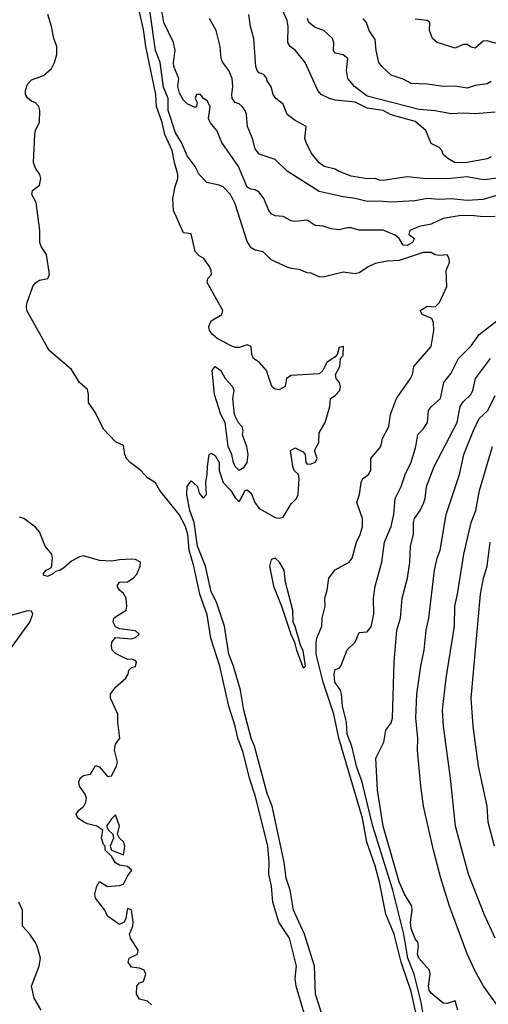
# Model space of a CAD drawing. Header units: metres. Extents: x -46681 to -43747, y -240911 to -237677.
# Tile 1046 of 1056: x -44417 to -44358, y -237996 to -237873. Entities that reach past the tile are written whole.
import ezdxf

# ---------------------------------------------------------------- set-up
doc = ezdxf.new("R2010")
doc.units = ezdxf.units.M
doc.layers.add('CONTOUR_INDEX', color=1, linetype='Continuous')
doc.layers.add('CONTOUR_INTER', color=3, linetype='Continuous')

msp = doc.modelspace()

# ---------------------------------------------------------------- linework, layer by layer
at = {"layer": 'CONTOUR_INDEX'}
for points, elevation in [([(-44366.02, -238004.02), (-44368.1, -237994.69), (-44369.33, -237991.02), (-44370.22, -237987.52), (-44371.27, -237985.02), (-44372.04, -237981.02), (-44372.6, -237978.99), (-44373.64, -237976.02), (-44374.17, -237973.02), (-44377.16, -237963.02), (-44377.76, -237960.02), (-44379.11, -237956.02), (-44379.97, -237952.52), (-44379.97, -237951.02), (-44379.88, -237950.52), (-44379.27, -237949.02), (-44379.21, -237948.02), (-44378.84, -237946.52), (-44378.89, -237945.52), (-44378.6, -237944.52), (-44378.39, -237943.02), (-44377.6, -237941.96), (-44375.85, -237941.02), (-44375.48, -237940.52), (-44374.92, -237938.52), (-44374.46, -237937.52), (-44374.19, -237936.52), (-44374.18, -237935.52), (-44374.88, -237933.52), (-44374.54, -237932.52), (-44374.35, -237931.02), (-44374.15, -237930.52), (-44373.45, -237930.02), (-44373.16, -237929.52), (-44373.12, -237928.02), (-44371.89, -237926.52), (-44371.67, -237925.52), (-44370.88, -237924.02), (-44370.7, -237922.52), (-44369.93, -237920.52), (-44368.16, -237918.02), (-44367.92, -237917.52), (-44367.75, -237916.52), (-44365.61, -237914.02), (-44365.24, -237912.02), (-44365.29, -237911.02), (-44365.51, -237910.52), (-44366.71, -237910.02), (-44366.96, -237909.52), (-44366.1, -237909), (-44365.1, -237909.07), (-44364.55, -237908.52), (-44363.63, -237906.52), (-44363.73, -237904.52), (-44363.31, -237903.52), (-44363.34, -237903.02), (-44363.6, -237902.58), (-44364.6, -237902.63), (-44365.1, -237902.55), (-44365.6, -237902.28), (-44366.6, -237902.29), (-44369.6, -237903.29), (-44371.1, -237903.34), (-44372.6, -237903.65), (-44373.4, -237904.02), (-44374.6, -237904.81), (-44375.1, -237904.93), (-44376.6, -237904.75), (-44379.1, -237905.34), (-44379.6, -237905.32), (-44380.6, -237904.86), (-44381.1, -237904.81), (-44382.1, -237904.39), (-44383.1, -237904.29), (-44383.6, -237904.11), (-44385.6, -237903.19), (-44386.6, -237902.17), (-44387.6, -237902), (-44388.1, -237901.68), (-44388.6, -237900.91), (-44390.1, -237896.18), (-44390.71, -237895.02), (-44391.6, -237894.08), (-44392.1, -237893.84), (-44393.66, -237893.52), (-44394.6, -237892.5), (-44395.13, -237891.52), (-44396.1, -237890.19), (-44396.85, -237888.52), (-44397.6, -237887.29), (-44398.49, -237884.52), (-44398.5, -237883.02), (-44399.1, -237881.59), (-44399.48, -237878.52), (-44400.07, -237877.02), (-44400.78, -237872.02)], 55), ([(-44357.6, -237884.74), (-44360.1, -237884.95), (-44361.6, -237884.84), (-44363.1, -237884.95), (-44365.1, -237884.54), (-44367.1, -237884.37), (-44373.6, -237882.74), (-44375.18, -237881.52), (-44376.03, -237880.52), (-44376.2, -237879.52), (-44376.01, -237878.02), (-44376.6, -237877.54), (-44377.6, -237877.35), (-44377.8, -237877.02), (-44377.79, -237876.02), (-44377.94, -237875.52), (-44379.03, -237874.52), (-44380.1, -237874.13), (-44380.9, -237873.52), (-44381.06, -237873.02)], 60), ([(-44357.65, -237976.52), (-44358.45, -237973.52), (-44358.6, -237971.52), (-44359.68, -237966.52), (-44360.33, -237961.52), (-44360.6, -237958.02), (-44359.41, -237945.02), (-44359.04, -237943.02), (-44358.58, -237941.52), (-44358.2, -237938.52)], 60)]:
    msp.add_lwpolyline(points, dxfattribs=dict(at, elevation=elevation))
at = {"layer": 'CONTOUR_INTER'}
for points, elevation in [([(-44379.1, -237998.02), (-44380.07, -237995.02), (-44380.2, -237991.52), (-44381.45, -237987.52), (-44382.8, -237984.52), (-44383.25, -237982.02), (-44383.74, -237980.52), (-44383.97, -237978.52), (-44385.5, -237971.52), (-44386.1, -237969.95), (-44387.68, -237964.02), (-44388.1, -237963.02), (-44389.05, -237959.52), (-44389.43, -237957.02), (-44390.31, -237954.02), (-44390.9, -237952.52), (-44391.47, -237949.02), (-44392.44, -237946.02), (-44393.1, -237944.73), (-44393.82, -237941.52), (-44394.84, -237939.02), (-44395.24, -237936.02), (-44395.78, -237934.52), (-44396.17, -237932.52), (-44396.1, -237931.52), (-44395.6, -237930.83), (-44394.83, -237931.52), (-44394.6, -237932.37), (-44394.1, -237932.98), (-44393.71, -237932.52), (-44393.79, -237931.02), (-44393.6, -237930.02), (-44393.59, -237929.02), (-44393.37, -237927.52), (-44393.1, -237927.38), (-44392.6, -237927.68), (-44392.11, -237928.52), (-44392.11, -237929.52), (-44391.63, -237931.02), (-44390.67, -237932.02), (-44390.1, -237932.94), (-44389.6, -237933.45), (-44388.86, -237932.02), (-44388.6, -237931.95), (-44388.1, -237932.38), (-44387.67, -237933.52), (-44387.1, -237934.27), (-44385.1, -237935.41), (-44384.6, -237935.51), (-44384.1, -237935.37), (-44383.1, -237933.69), (-44382.44, -237933.02), (-44382.24, -237932.52), (-44382.11, -237930.52), (-44382.19, -237930.02), (-44382.72, -237929.52), (-44382.92, -237929.02), (-44383.21, -237927.02), (-44382.6, -237926.7), (-44381.6, -237927.22), (-44381.36, -237927.52), (-44381.27, -237928.52), (-44381.1, -237928.73), (-44380.6, -237928.72), (-44380.1, -237928.5), (-44379.86, -237928.02), (-44380.19, -237927.02), (-44379.65, -237926.02), (-44379.6, -237924.82), (-44378.84, -237923.52), (-44378.29, -237921.52), (-44378.18, -237920.52), (-44377.6, -237920.14), (-44377.01, -237919.52), (-44376.92, -237919.02), (-44377.08, -237918.52), (-44377.48, -237918.02), (-44377.55, -237917.52), (-44377.01, -237916.52), (-44376.94, -237915.52), (-44376.6, -237915.17), (-44376.57, -237914.02), (-44377.1, -237914.14), (-44377.36, -237915.02), (-44377.6, -237915.34), (-44378.64, -237916.02), (-44379.15, -237917.02), (-44379.6, -237917.44), (-44383.1, -237917.65), (-44383.68, -237918.02), (-44383.86, -237919.02), (-44384.6, -237919.45), (-44385.1, -237919.35), (-44385.51, -237919.02), (-44386.19, -237917.02), (-44387.05, -237916.02), (-44387.84, -237915.52), (-44388.05, -237915.02), (-44388.12, -237914.02), (-44388.6, -237913.81), (-44389.6, -237914.14), (-44390.1, -237914.14), (-44390.6, -237913.96), (-44392.35, -237913.02), (-44392.96, -237912.52), (-44393.32, -237912.02), (-44393.41, -237911.52), (-44393.1, -237910.83), (-44391.79, -237910.02), (-44391.64, -237909.52), (-44393.62, -237906.02), (-44393.54, -237905.52), (-44393.09, -237905.02), (-44393.12, -237904.52), (-44393.33, -237904.02), (-44394.04, -237903.02), (-44394.6, -237902.71), (-44395.1, -237902.13), (-44395.6, -237899.93), (-44396.6, -237899.82), (-44397.83, -237897.02), (-44397.9, -237895.52), (-44397.62, -237894.02), (-44397.28, -237893.02), (-44397.28, -237892.52), (-44397.72, -237891.02), (-44397.99, -237889.52), (-44398.91, -237887.52), (-44399.23, -237886.02), (-44399.96, -237884.02), (-44400.05, -237882.52), (-44401.28, -237876.52), (-44401.6, -237874.38), (-44402.13, -237872.02)], 54), ([(-44357.6, -237897.77), (-44359.1, -237897.83), (-44360.6, -237897.65), (-44362.1, -237897.68), (-44364.1, -237898.02), (-44365.6, -237898.75), (-44367.1, -237899.02), (-44368.28, -237899.52), (-44368.38, -237900.02), (-44367.68, -237900.52), (-44367.93, -237901.02), (-44368.6, -237901.39), (-44369.1, -237901.36), (-44369.59, -237900.52), (-44370.1, -237900.1), (-44371.6, -237899.49), (-44374.6, -237899.46), (-44375.6, -237899.19), (-44376.1, -237899.18), (-44377.1, -237899.42), (-44378.1, -237899.33), (-44379.1, -237899), (-44380.1, -237898.9), (-44381.1, -237898.22), (-44382.6, -237898.41), (-44383.1, -237898.32), (-44384.1, -237897.78), (-44385.1, -237897.67), (-44385.6, -237897.44), (-44385.92, -237897.02), (-44386.54, -237895.52), (-44387.1, -237894.73), (-44387.6, -237894.42), (-44388.1, -237894.34), (-44388.6, -237894.09), (-44389.69, -237891.52), (-44391.79, -237888.52), (-44392.42, -237887.02), (-44393.23, -237886.02), (-44393.44, -237885.52), (-44393.23, -237884.02), (-44393.6, -237883.29), (-44394.08, -237883.02), (-44394.46, -237882.52), (-44394.96, -237882.52), (-44395.1, -237883.02), (-44394.85, -237883.52), (-44394.96, -237884.02), (-44395.1, -237884.13), (-44396.1, -237883.67), (-44396.6, -237883.22), (-44397.1, -237882.36), (-44397.28, -237881.52), (-44397.15, -237880.52), (-44397.8, -237879.02), (-44397.84, -237878.52), (-44397.63, -237877.02), (-44397.81, -237876.02), (-44399.06, -237873.52), (-44399.29, -237872.02)], 56), ([(-44358.1, -237890.32), (-44358.6, -237890.55), (-44361.1, -237891.01), (-44362.6, -237891.06), (-44363.51, -237890.52), (-44364.09, -237890.02), (-44364.27, -237889.52), (-44364.6, -237889.16), (-44365.6, -237888.62), (-44366.25, -237887.02), (-44367.6, -237885.91), (-44370.6, -237885.06), (-44371.6, -237884.52), (-44373.6, -237884.21), (-44375.1, -237883.46), (-44377.6, -237883.22), (-44378.33, -237883.02), (-44379.34, -237882.52), (-44379.78, -237882.02), (-44381.37, -237878.52), (-44382.55, -237877.02), (-44383.24, -237876.52), (-44383.51, -237876.02), (-44383.49, -237874.02), (-44383.6, -237873.26), (-44384.42, -237871.52)], 59), ([(-44381.16, -237998.52), (-44382.47, -237994.02), (-44382.6, -237993.02), (-44382.46, -237991.52), (-44383.31, -237988.02), (-44384.66, -237986.02), (-44385.39, -237983.52), (-44385.56, -237981.52), (-44385.89, -237980.02), (-44385.86, -237978.52), (-44386.04, -237976.52), (-44387.1, -237972.14), (-44387.6, -237970.17), (-44388.33, -237968.02), (-44389.1, -237964.8), (-44389.77, -237963.02), (-44390.1, -237961.5), (-44390.91, -237959.02), (-44392.03, -237954.02), (-44393.17, -237950.52), (-44393.6, -237947.6), (-44394.54, -237945.02), (-44395.3, -237941.52), (-44395.87, -237939.52), (-44396.02, -237937.52), (-44396.32, -237936.52), (-44397.12, -237935.02), (-44399.53, -237932.02), (-44400.1, -237931.09), (-44401.1, -237930.44), (-44401.91, -237929.52), (-44403.27, -237928.52), (-44403.7, -237928.02), (-44403.94, -237927.52), (-44404.1, -237926.41), (-44405.1, -237925.96), (-44406.6, -237924.38), (-44407.6, -237922.34), (-44408.47, -237921.02), (-44408.46, -237920.02), (-44408.6, -237919.4), (-44409.59, -237918.52), (-44410.6, -237916.89), (-44413.4, -237914.52), (-44416.18, -237909.52), (-44416.23, -237909.02), (-44416.12, -237908.52), (-44415.43, -237906.52), (-44415.1, -237906.07), (-44414.6, -237905.74), (-44413.55, -237905.52), (-44413.33, -237905.02), (-44413.7, -237902.52), (-44414.39, -237901.52), (-44414.57, -237901.02), (-44414.57, -237899.52), (-44415.02, -237896.02), (-44415.56, -237895.02), (-44415.49, -237894.52), (-44414.6, -237893.84), (-44414.43, -237893.02), (-44414.56, -237892.52), (-44415.1, -237891.74), (-44415.34, -237891.02), (-44415.2, -237887.52), (-44415.1, -237886.97), (-44414.6, -237886.01), (-44414.56, -237884.52), (-44414.69, -237884.02), (-44415.1, -237883.55), (-44415.6, -237883.36), (-44416.1, -237882.95), (-44416.34, -237882.52), (-44416.36, -237882.02), (-44416.1, -237881.22), (-44415.6, -237880.68), (-44414.1, -237880.15), (-44413.1, -237879.25), (-44412.7, -237878.52), (-44412.44, -237877.52), (-44412.43, -237876.52), (-44412.81, -237875.52), (-44413.09, -237874.02), (-44413.55, -237872.52)], 53), ([(-44356.6, -237894.91), (-44359.1, -237895.65), (-44361.1, -237895.79), (-44363.1, -237895.55), (-44364.6, -237895.66), (-44366.1, -237895.53), (-44367.6, -237895.82), (-44370.6, -237895.99), (-44372.1, -237895.86), (-44373.6, -237895.91), (-44375.1, -237895.5), (-44376.6, -237895.31), (-44379.6, -237894.66), (-44383.6, -237892.11), (-44385.1, -237890.65), (-44387.1, -237889.99), (-44387.6, -237889.3), (-44387.96, -237888.02), (-44388.59, -237886.52), (-44388.7, -237885.02), (-44388.87, -237884.52), (-44389.22, -237884.02), (-44389.6, -237883.7), (-44390.1, -237883.52), (-44390.48, -237883.02), (-44390.54, -237882.52), (-44390.39, -237881.52), (-44390.47, -237880.52), (-44390.89, -237879.52), (-44391.66, -237878.52), (-44391.88, -237878.02), (-44392, -237876.52), (-44392.51, -237874.52), (-44393.31, -237873.02)], 57), ([(-44357.1, -237892.93), (-44358.6, -237893.16), (-44359.1, -237893.19), (-44361.1, -237892.83), (-44363.6, -237893.08), (-44366.6, -237893.01), (-44368.6, -237892.8), (-44371.6, -237893.27), (-44372.1, -237893.22), (-44372.6, -237893.01), (-44373.6, -237893.07), (-44375.6, -237892.72), (-44377.1, -237892.16), (-44377.6, -237891.86), (-44378.96, -237891.52), (-44379.6, -237891.07), (-44380.6, -237889.79), (-44381.25, -237888.52), (-44381.38, -237888.02), (-44381.22, -237886.52), (-44382.6, -237885.76), (-44383.62, -237885.02), (-44384.1, -237883.72), (-44385.04, -237883.02), (-44385.37, -237882.52), (-44385.6, -237881.55), (-44386.1, -237880.8), (-44386.16, -237880.52), (-44386.53, -237880.02), (-44387.1, -237879.79), (-44387.35, -237879.52), (-44387.53, -237879.02), (-44387.76, -237875.52), (-44388.2, -237874.02), (-44388.42, -237872.52)], 58), ([(-44358.1, -237880.87), (-44358.6, -237881.17), (-44360.1, -237881.38), (-44361.1, -237881.74), (-44362.6, -237881.46), (-44364.1, -237881.51), (-44366.1, -237881.2), (-44368.1, -237881.12), (-44369.1, -237880.58), (-44370.6, -237880.09), (-44371.76, -237879.02), (-44372.15, -237878.52), (-44372.46, -237877.02), (-44372.6, -237875.63), (-44373.35, -237874.52), (-44373.69, -237873.52), (-44374.1, -237873.01)], 61), ([(-44349.05, -237873.02), (-44351.1, -237873.29), (-44353.1, -237873.87), (-44354.02, -237874.52), (-44354.6, -237875.14), (-44356.74, -237876.02), (-44357.6, -237876.09), (-44358.6, -237875.81), (-44359.1, -237875.86), (-44360.1, -237876.7), (-44360.6, -237876.59), (-44361.1, -237876.27), (-44361.6, -237876.27), (-44362.6, -237876.71), (-44364.85, -237876.02), (-44365.44, -237875.52), (-44365.8, -237874.52), (-44365.76, -237873.52), (-44366.1, -237873.26), (-44367.6, -237873.11)], 62), ([(-44366.59, -237997.52), (-44366.84, -237996.02), (-44367.71, -237992.52), (-44368.51, -237990.52), (-44369.01, -237987.52), (-44370.37, -237982.02), (-44372.91, -237974.02), (-44374.24, -237968.52), (-44374.94, -237966.52), (-44375.53, -237964.02), (-44376.09, -237962.52), (-44376.2, -237961.02), (-44376.67, -237959.02), (-44376.79, -237957.52), (-44376.92, -237957.02), (-44377.63, -237956.02), (-44377.73, -237955.02), (-44377.6, -237954.41), (-44377.1, -237954.27), (-44376.91, -237954.02), (-44376.1, -237951.98), (-44375.1, -237951.02), (-44374.6, -237949.79), (-44373.6, -237949.71), (-44373.1, -237949.09), (-44372.75, -237947.52), (-44372.82, -237945.52), (-44372.61, -237944.02), (-44371.75, -237941.02), (-44371.44, -237938.52), (-44370.58, -237936.52), (-44370.27, -237935.02), (-44370.1, -237933.02), (-44369.35, -237931.52), (-44368.83, -237930.02), (-44368.1, -237928.49), (-44367.5, -237926.52), (-44367.26, -237925.02), (-44366.6, -237924.36), (-44366.03, -237923.52), (-44365.94, -237922.02), (-44365.57, -237921.52), (-44364.43, -237920.52), (-44363.99, -237918.52), (-44363.1, -237917.37), (-44362.17, -237915.52), (-44360.6, -237913.96), (-44359.6, -237912.51), (-44356.1, -237909.81)], 56), ([(-44362.27, -237997.02), (-44362.6, -237995.88), (-44363.6, -237996.2), (-44364.1, -237996.14), (-44365.6, -237994.89), (-44365.83, -237994.52), (-44365.94, -237994.02), (-44365.71, -237992.52), (-44365.82, -237992.02), (-44367.15, -237990.52), (-44367.29, -237990.02), (-44367.16, -237989.02), (-44367.26, -237988.52), (-44367.6, -237988.1), (-44368.1, -237986.81), (-44368.18, -237986.02), (-44367.97, -237984.52), (-44368.02, -237984.02), (-44368.94, -237982.52), (-44369.6, -237980.98), (-44371.6, -237974.02), (-44372.3, -237969.52), (-44372.53, -237965.52), (-44371.53, -237963.52), (-44371.25, -237962.02), (-44370.6, -237961.11), (-44370.42, -237960.52), (-44370.24, -237953.52), (-44369.87, -237949.52), (-44369.41, -237948.02), (-44369.22, -237945.52), (-44368.54, -237943.02), (-44368.25, -237941.02), (-44368.19, -237939.02), (-44367.79, -237937.52), (-44367.82, -237936.02), (-44367.68, -237935.52), (-44366.98, -237934.52), (-44366.51, -237933.52), (-44366.33, -237933.02), (-44366.18, -237931.52), (-44365.2, -237929.02), (-44362.34, -237923.52), (-44361.95, -237921.52), (-44361.6, -237920.95), (-44360.64, -237920.02), (-44360.37, -237919.52), (-44360.04, -237918.02), (-44358.17, -237915.52)], 57), ([(-44392.63, -237916.52), (-44391.91, -237917.02), (-44391.35, -237918.02), (-44390.46, -237919.02), (-44390.27, -237919.52), (-44390.45, -237920.52), (-44390.26, -237922.52), (-44389.76, -237923.52), (-44389.3, -237924.02), (-44389.15, -237924.52), (-44389.23, -237925.02), (-44388.7, -237926.52), (-44388.54, -237927.52), (-44388.66, -237928.52), (-44389.1, -237929.26), (-44389.6, -237929.54), (-44390.1, -237929.05), (-44390.34, -237928.52), (-44390.53, -237927.52), (-44390.97, -237926.52), (-44391.38, -237923.52), (-44391.89, -237922.52), (-44392.71, -237920.02), (-44392.99, -237917.02), (-44392.63, -237916.52)], 54), ([(-44356.89, -237997.02), (-44359.03, -237994.02), (-44360.1, -237992.16), (-44361.1, -237989.99), (-44363.3, -237984.02), (-44364.38, -237980.52), (-44365.29, -237977.02), (-44366.55, -237971.52), (-44366.9, -237969.02), (-44367.32, -237964.52), (-44367.27, -237963.02), (-44367.51, -237960.52), (-44367.39, -237957.52), (-44366.89, -237954.02), (-44366.48, -237952.02), (-44366.2, -237949.52), (-44365.87, -237948.02), (-44365.16, -237942.02), (-44364.84, -237940.52), (-44364.48, -237939.52), (-44363.72, -237935.02), (-44362.05, -237930.02), (-44361.5, -237927.52), (-44360.28, -237924.52), (-44359.57, -237923.02), (-44358.5, -237922.02), (-44357.6, -237920.16)], 58), ([(-44357.57, -237988.02), (-44358.96, -237985.02), (-44360.9, -237980.02), (-44362.56, -237974.02), (-44363.16, -237968.02), (-44364.03, -237961.52), (-44364.16, -237959.52), (-44363.71, -237955.52), (-44362.69, -237949.02), (-44362.64, -237946.52), (-44362.28, -237945.02), (-44361.51, -237940.02), (-44360.57, -237936.02), (-44359.99, -237934.52), (-44359.56, -237932.02), (-44357.92, -237926.52)], 59), ([(-44400.6, -237996.38), (-44401.1, -237995.89), (-44402.1, -237995.64), (-44402.45, -237995.02), (-44402.43, -237994.02), (-44402.1, -237993.61), (-44401.6, -237993.43), (-44401.44, -237993.02), (-44401.31, -237992.52), (-44401.49, -237992.02), (-44402.1, -237991.76), (-44403.1, -237991.64), (-44403.5, -237991.02), (-44403.38, -237990.52), (-44402.35, -237990.02), (-44402.25, -237989.52), (-44403.22, -237988.02), (-44403.33, -237987.52), (-44402.92, -237986.52), (-44402.88, -237986.02), (-44403.1, -237984.47), (-44403.6, -237984.3), (-44403.79, -237985.52), (-44403.99, -237986.02), (-44404.6, -237986.3), (-44406.1, -237985.28), (-44406.44, -237984.52), (-44407.59, -237983.02), (-44407.66, -237982.52), (-44407.42, -237981.52), (-44407.1, -237980.95), (-44406.1, -237981.57), (-44404.6, -237981.44), (-44404.1, -237981.26), (-44403.6, -237980.28), (-44403.03, -237979.52), (-44403.6, -237979.07), (-44404.6, -237978.88), (-44405.1, -237978.6), (-44405.6, -237977.77), (-44406.36, -237977.02), (-44406.4, -237976.52), (-44406.6, -237976.3), (-44406.82, -237975.52), (-44406.67, -237974.52), (-44407.42, -237974.02), (-44408.6, -237973.74), (-44409.02, -237973.52), (-44409.78, -237973.02), (-44410.01, -237972.52), (-44409.66, -237972.02), (-44409.03, -237971.52), (-44408.79, -237971.02), (-44408.73, -237970.52), (-44408.87, -237970.02), (-44409.58, -237969.02), (-44409.68, -237968.52), (-44409.52, -237968.02), (-44409.1, -237967.68), (-44408.23, -237967.52), (-44407.6, -237966.42), (-44407.1, -237966.58), (-44406.1, -237967.79), (-44405.6, -237967.73), (-44404.95, -237966.52), (-44404.82, -237966.02), (-44405.23, -237964.52), (-44405.1, -237963.76), (-44404.55, -237963.02), (-44404.81, -237961.02), (-44404.79, -237960.02), (-44405.7, -237958.02), (-44405.73, -237957.52), (-44405.1, -237956.63), (-44403.79, -237955.52), (-44403.51, -237955.02), (-44403.42, -237954.52), (-44403.1, -237954.18), (-44402.6, -237954.03), (-44402.45, -237953.52), (-44402.6, -237953.31), (-44403.1, -237953.13), (-44403.6, -237953.18), (-44405.1, -237952.41), (-44405.5, -237952.02), (-44405.6, -237951.52), (-44405.53, -237951.02), (-44405.1, -237950.43), (-44403.1, -237950.57), (-44402.6, -237950.44), (-44402.14, -237950.02), (-44402.6, -237949.58), (-44404.6, -237949.33), (-44405.1, -237949.1), (-44405.39, -237948.52), (-44405.28, -237948.02), (-44405.1, -237947.82), (-44403.77, -237947.02), (-44403.67, -237946.52), (-44403.74, -237945.52), (-44404.1, -237944.9), (-44404.6, -237944.52), (-44404.88, -237944.02), (-44404.6, -237943.52), (-44403.6, -237943.46), (-44402.89, -237943.02), (-44402.43, -237942.52), (-44402.19, -237942.02), (-44402, -237941.52), (-44401.98, -237941.02), (-44402.6, -237940.65), (-44403.1, -237940.62), (-44404.6, -237940.69), (-44405.6, -237940.88), (-44407.1, -237940.8), (-44409.1, -237940.21), (-44409.6, -237940.33), (-44410.6, -237940.87), (-44411.6, -237941.75), (-44412.1, -237942.06), (-44412.6, -237942.17), (-44412.97, -237942.52), (-44413.6, -237942.79), (-44414.1, -237942.62), (-44414.1, -237942.42), (-44413.77, -237942.02), (-44413.1, -237941.68), (-44412.99, -237940.52), (-44413.07, -237940.02), (-44413.88, -237939.02), (-44414.6, -237937.19), (-44415.1, -237936.61), (-44416.54, -237935.52), (-44417.1, -237935.39)], 52), ([(-44385.1, -237940.52), (-44385.6, -237940.66), (-44385.83, -237941.52), (-44385.32, -237944.02), (-44384.31, -237946.52), (-44383.17, -237950.02), (-44382.69, -237951.02), (-44382.45, -237952.02), (-44381.6, -237954.23), (-44381.31, -237954.02), (-44381.6, -237952.03), (-44381.89, -237951.52), (-44382.6, -237949.03), (-44382.87, -237948.52), (-44382.91, -237947.02), (-44383.81, -237943.52), (-44383.98, -237942.02), (-44384.56, -237941.02), (-44385.1, -237940.52)], 54), ([(-44418.36, -237952.02), (-44415.81, -237948.52), (-44415.45, -237947.52), (-44415.6, -237947.11), (-44416.1, -237947.1), (-44418.6, -237947.79)], 51), ([(-44405.1, -237972.62), (-44405.6, -237973.11), (-44406.23, -237974.02), (-44405.98, -237974.52), (-44405.43, -237975.02), (-44405.35, -237975.52), (-44405.76, -237976.52), (-44405.6, -237977.03), (-44404.1, -237977.61), (-44403.91, -237976.52), (-44404.06, -237976.02), (-44404.58, -237975.52), (-44404.83, -237975.02), (-44404.6, -237974.02), (-44405.1, -237972.62)], 52), ([(-44414.37, -237997.02), (-44415.27, -237995.52), (-44415.6, -237994.02), (-44414.63, -237991.52), (-44414.47, -237990.52), (-44414.87, -237989.02), (-44415.13, -237988.52), (-44415.81, -237987.52), (-44416.72, -237986.52), (-44416.74, -237984.52), (-44417.18, -237983.52)], 51)]:
    msp.add_lwpolyline(points, dxfattribs=dict(at, elevation=elevation))

doc.saveas('drawing.dxf')
